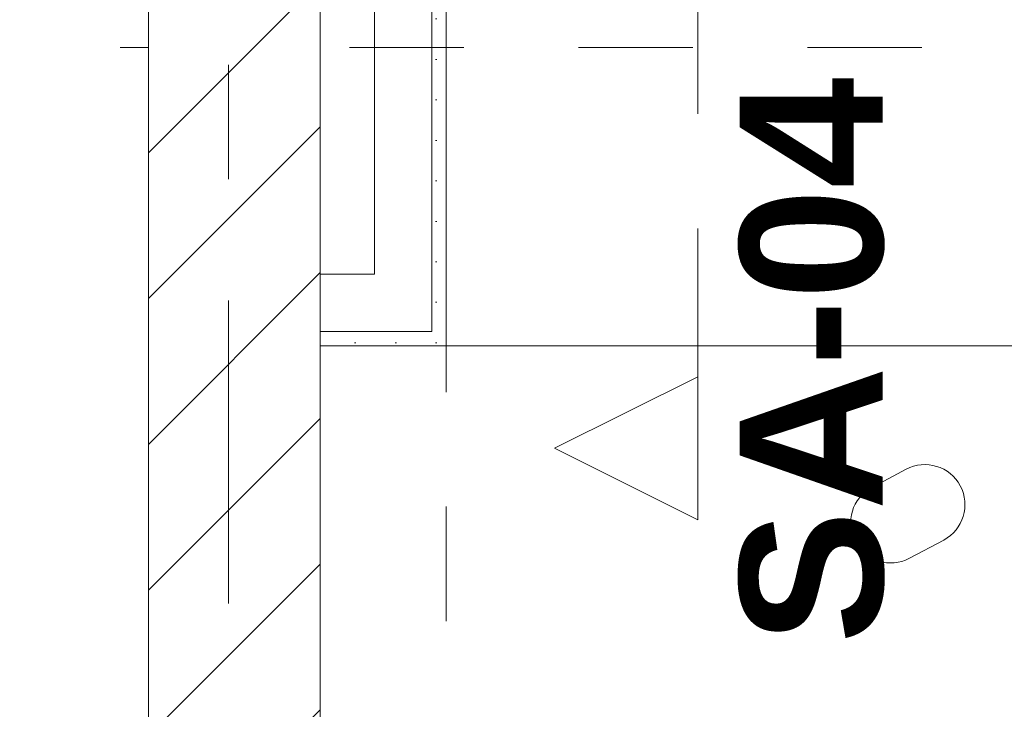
# Model space of a CAD drawing. Header units: metres. Extents: x -4 to 99, y -11 to 17.
# Tile 547 of 656: x 43.548 to 44.407, y 12.372 to 12.975. Entities that reach past the tile are written whole.
import ezdxf

# ---------------------------------------------------------------- set-up
doc = ezdxf.new("R2010")
doc.units = ezdxf.units.M
doc.header["$MEASUREMENT"] = 0
for name, pattern in [('Schnittlinie', [0.3, 0.15, -0.075, 0, -0.075]), ('Strichlinie doppelt', [0.546806, 0.264583, -0.105833, 0.070556, -0.105833]), ('Untersicht', [0.1, 0.075, -0.025]), ('Wipeout_Contour', [1, 0, -1])]:
    doc.linetypes.add(name, pattern=pattern)
for name, color, linetype in [('152 - Bemaßung_ Beschriftung.Ausbau', 7, 'Continuous'), ('203 - Marker.Schnitt - Ausbaudetail SA', 7, 'Continuous'), ('451 - Universal.Achsen Raster', 7, 'Continuous'), ('605 - Struktur.Wand Innen', 7, 'Continuous'), ('650 - Abdeckung.Fußboden Aufbau', 7, 'Continuous'), ('701 - Einrichtung.Möbel', 7, 'Continuous'), ('Neubau_606 - Struktur.Wand Innen Ausbau', 7, 'Continuous'), ('Neubau_653 - Abdeckung.TB Verkofferung', 7, 'Continuous')]:
    doc.layers.add(name, color=color, linetype=linetype)
doc.styles.add('ERSTELLTER_STIL_1', font='txt')
doc.styles.add('ERSTELLTER_STIL_2', font='txt')
doc.dimstyles.new('ERSTELLTER_STIL__2', dxfattribs={"dimtxt": 0.1, "dimasz": 0.0532, "dimexe": 0.18, "dimexo": 0.0625, "dimgap": 0, "dimtad": 1, "dimtih": 1, "dimtoh": 1, "dimzin": 0, "dimdsep": 46, "dimtxsty": 'ERSTELLTER_STIL_2', "dimblk": 'ARROWHEAD_2', "dimblk1": 'ARROWHEAD_2', "dimblk2": 'ARROWHEAD_2', "dimcen": 0.09, "dimse1": 1, "dimse2": 1, "dimclrd": 7, "dimclre": 7, "dimclrt": 7, "dimazin": 0, "dimtfac": 1, "dimtdec": 4, "dimtmove": 0, "dimatfit": 3, "dimfxl": 1, "dimtolj": 1, "dimtzin": 0, "dimarcsym": 0})
pattern_1 = [(45, (0, 0), (-0.01767767, 0.01767767), [0, -0.025])]

# ---------------------------------------------------------------- blocks, each defined once
blk = doc.blocks.new('*D283')
at = {"layer": '152 - Bemaßung_ Beschriftung.Ausbau', "color": 7, "linetype": 'Continuous', "lineweight": 5}
for p, q in [((40.21, 15.3025), (40.21, 15.4075)), ((43.66, 15.3025), (43.66, 15.4075)), ((40.23021, 15.39), (40.18979, 15.32)), ((43.68021, 15.39), (43.63979, 15.32)), ((40.21, 15.355), (43.66, 15.355))]:
    blk.add_line(p, q, dxfattribs=at)
at = {"layer": '152 - Bemaßung_ Beschriftung.Ausbau', "color": 7, "lineweight": 5, "char_height": 0.1, "attachment_point": 7, "style": 'ERSTELLTER_STIL_2'}
for s, insert in [('\\A1;{\\pql;\\fArial|b0|i0|c0|p38;3,45}', (41.72609, 15.375)), ('\\A1;{\\pql;\\fArial|b0|i0|c0|p38;15}', (43.488, 15.375))]:
    blk.add_mtext(s, dxfattribs=dict(at, insert=insert))
blk = doc.blocks.new('ARROWHEAD_2')
at = {"color": 0, "linetype": 'Continuous', "lineweight": 0}
for p, q in [((-0.378, -0.655), (0.378, 0.655)), ((0, 0), (-1, 0))]:
    blk.add_line(p, q, dxfattribs=at)
blk = doc.blocks.new('*D284')
at = {"layer": '152 - Bemaßung_ Beschriftung.Ausbau', "color": 7, "linetype": 'Continuous', "lineweight": 5}
for p, q in [((43.66, 15.3025), (43.66, 15.4075)), ((43.81, 15.3025), (43.81, 15.4075)), ((43.68021, 15.39), (43.63979, 15.32)), ((43.83021, 15.39), (43.78979, 15.32)), ((43.66, 15.355), (43.81, 15.355))]:
    blk.add_line(p, q, dxfattribs=at)
blk = doc.blocks.new('*D285')
at = {"layer": '152 - Bemaßung_ Beschriftung.Ausbau', "color": 7, "linetype": 'Continuous', "lineweight": 5}
for p, q in [((43.81, 15.3025), (43.81, 15.4075)), ((47.24003, 15.3025), (47.24003, 15.4075)), ((43.83021, 15.39), (43.78979, 15.32)), ((47.26023, 15.39), (47.21982, 15.32)), ((43.81, 15.355), (47.24003, 15.355))]:
    blk.add_line(p, q, dxfattribs=at)
at = {"layer": '152 - Bemaßung_ Beschriftung.Ausbau', "color": 7, "lineweight": 5, "char_height": 0.1, "attachment_point": 7, "style": 'ERSTELLTER_STIL_2'}
for s, insert in [('\\A1;{\\pql;\\fArial|b0|i0|c0|p38;3,43}', (45.3161, 15.375)), ('\\A1;{\\pql;\\fArial|b0|i0|c0|p38;17}', (47.06802, 15.375))]:
    blk.add_mtext(s, dxfattribs=dict(at, insert=insert))

msp = doc.modelspace()

# ---------------------------------------------------------------- hatches: boundary and pattern name
at = {"layer": 'Neubau_606 - Struktur.Wand Innen Ausbau', "linetype": 'Continuous', "lineweight": 0, "true_color": 0x000000}
h = msp.add_hatch(dxfattribs=at)
h.set_pattern_fill('Gips_0001', color=18, style=0, pattern_type=2)
h.set_pattern_definition(pattern_1)
h.paths.add_polyline_path([(43.92, 12.70248), (43.92, 13.445), (43.9075, 13.445), (43.9075, 12.70248)])

# ---------------------------------------------------------------- linework, layer by layer
at = {"layer": '650 - Abdeckung.Fußboden Aufbau', "color": 7, "linetype": 'Continuous', "lineweight": 13, "flags": 128}
msp.add_lwpolyline([(43.66, 8.2205), (43.66, 8.50998), (43.66, 12.98998), (43.56999, 12.98998), (43.56999, 13.445), (40.28999, 13.445), (40.28999, 12.98998), (40.21, 12.98998), (40.21, 8.50998)], dxfattribs=at)
at = {"layer": 'Neubau_606 - Struktur.Wand Innen Ausbau', "color": 1, "linetype": 'Continuous', "lineweight": 5}
for p, q in [((43.9075, 12.75248), (43.9075, 13.445)), ((43.9075, 12.70248), (43.9075, 12.75248)), ((43.8575, 12.70248), (43.9075, 12.70248)), ((43.8575, 12.70248), (43.9075, 12.70248))]:
    msp.add_line(p, q, dxfattribs=at)
at = {"layer": 'Neubau_606 - Struktur.Wand Innen Ausbau', "color": 1, "linetype": 'Continuous', "lineweight": 5, "flags": 128}
msp.add_lwpolyline([(43.8575, 12.98998), (43.8575, 12.75248)], dxfattribs=at)
at = {"layer": 'Neubau_653 - Abdeckung.TB Verkofferung', "color": 1, "linetype": 'Untersicht', "lineweight": 9}
msp.add_line((22.0355, 12.95048), (47.24002, 12.95048), dxfattribs=at)

# ---------------------------------------------------------------- wipeouts: each hides what was drawn before it
at = {"color": 254, "linetype": 'Wipeout_Contour', "lineweight": 0, "ltscale": 278.029625}
msp.add_wipeout([(43.81, 10.68998), (46.01, 10.68998), (46.01, 11.48998), (44.61, 11.48998), (44.61, 12.68998), (43.81, 12.68998)], dxfattribs=at).dxf.layer = '701 - Einrichtung.Möbel'

# ---------------------------------------------------------------- next in the draw order: hatches: boundary and pattern name
at = {"layer": 'Neubau_606 - Struktur.Wand Innen Ausbau', "linetype": 'Continuous', "lineweight": 0, "true_color": 0x000000}
h = msp.add_hatch(dxfattribs=at)
h.set_pattern_fill('Gips_0001', color=18, style=0, pattern_type=2)
h.set_pattern_definition(pattern_1)
h.paths.add_polyline_path([(43.9075, 12.68998), (43.92, 12.68998), (43.9075, 12.70248)])
h = msp.add_hatch(dxfattribs=at)
h.set_pattern_fill('Gips_0001', color=18, style=0, pattern_type=2)
h.set_pattern_definition(pattern_1)
h.paths.add_polyline_path([(43.9075, 12.70248), (43.92, 12.68998), (43.92, 12.70248)])

# ---------------------------------------------------------------- next in the draw order: linework, layer by layer
at = {"layer": '203 - Marker.Schnitt - Ausbaudetail SA', "color": 7, "linetype": 'Schnittlinie', "lineweight": 13}
msp.add_line((44.13975, 14.1425), (44.13975, 12.66298), dxfattribs=at)
at = {"layer": '650 - Abdeckung.Fußboden Aufbau', "color": 7, "linetype": 'Continuous', "lineweight": 13, "flags": 128}
msp.add_lwpolyline([(47.16999, 8.2205), (47.16999, 8.50998), (47.24002, 8.50998), (47.24002, 12.98998), (47.16999, 12.98998), (47.16999, 13.445), (43.88999, 13.445), (43.88999, 12.98998), (43.81, 12.98998), (43.81, 8.2205)], dxfattribs=at)
at = {"layer": '701 - Einrichtung.Möbel', "color": 7, "linetype": 'Continuous', "lineweight": 5, "flags": 128}
msp.add_lwpolyline([(43.81, 10.68998), (43.81, 12.68998), (44.61, 12.68998), (44.61, 11.48998), (46.01, 11.48998), (46.01, 10.68998)], close=True, dxfattribs=at)
msp.add_lwpolyline([(44.30659, 12.57412), (44.29158, 12.56614, 0.994302), (44.32446, 12.50434), (44.35447, 12.52031, 1), (44.32159, 12.58211)], format="xyb", close=True, dxfattribs=at)
at = {"layer": 'Neubau_606 - Struktur.Wand Innen Ausbau', "color": 1, "linetype": 'Continuous', "lineweight": 5, "flags": 128}
for points in [[(43.92, 12.68998), (43.92, 13.445)], [(43.92, 12.68998), (43.9075, 12.68998)]]:
    msp.add_lwpolyline(points, dxfattribs=at)
at = {"layer": 'Neubau_653 - Abdeckung.TB Verkofferung', "color": 1, "linetype": 'Untersicht', "lineweight": 9}
msp.add_line((43.92, 8.64948), (43.92, 12.68998), dxfattribs=at)

# ---------------------------------------------------------------- next in the draw order: texts
at = {"layer": '203 - Marker.Schnitt - Ausbaudetail SA', "color": 7, "lineweight": 13, "insert": (44.30305, 12.92455), "char_height": 0.125, "attachment_point": 9, "rotation": 90, "style": 'ERSTELLTER_STIL_1'}
msp.add_mtext('\\A1;{\\pqr;\\pt0;\\fArial|b1|i0|c0|p38;SA-04}', dxfattribs=at)

# ---------------------------------------------------------------- next in the draw order: wipeouts: each hides what was drawn before it
at = {"color": 254, "linetype": 'Wipeout_Contour', "lineweight": 0, "ltscale": 137.112686}
msp.add_wipeout([(44.13975, 12.53798), (44.13975, 12.66298), (44.01475, 12.60048)], dxfattribs=at).dxf.layer = '203 - Marker.Schnitt - Ausbaudetail SA'
at = {"color": 254, "linetype": 'Wipeout_Contour', "lineweight": 0, "ltscale": 181.323652}
msp.add_wipeout([(43.66, 12.99998), (43.66, 10.75), (43.81, 10.75), (43.81, 12.99998)], dxfattribs=at).dxf.layer = '605 - Struktur.Wand Innen'

# ---------------------------------------------------------------- next in the draw order: hatches: boundary and pattern name
at = {"layer": '605 - Struktur.Wand Innen', "linetype": 'Continuous', "lineweight": 0, "true_color": 0x000000}
h = msp.add_hatch(dxfattribs=at)
h.set_pattern_fill('MW_Ziegel_0001', color=18, style=0, pattern_type=2)
h.set_pattern_definition([(45, (0, 0), (-0.0636396, 0.0636396), [])])
h.paths.add_polyline_path([(43.66, 12.99998), (43.66, 10.75), (43.81, 10.75), (43.81, 12.99998)])
at = {"layer": 'Neubau_606 - Struktur.Wand Innen Ausbau', "linetype": 'Continuous', "lineweight": 0, "true_color": 0x000000}
h = msp.add_hatch(dxfattribs=at)
h.set_pattern_fill('Gips_0001', color=18, style=0, pattern_type=2)
h.set_pattern_definition(pattern_1)
h.paths.add_polyline_path([(43.9075, 12.70248), (43.81, 12.70248), (43.81, 12.68998), (43.9075, 12.68998)])

# ---------------------------------------------------------------- next in the draw order: linework, layer by layer
at = {"layer": '203 - Marker.Schnitt - Ausbaudetail SA', "color": 7, "linetype": 'Continuous', "lineweight": 13, "flags": 128}
msp.add_lwpolyline([(44.13975, 12.53798), (44.13975, 12.66298), (44.01475, 12.60048)], close=True, dxfattribs=at)
at = {"layer": '451 - Universal.Achsen Raster', "color": 160, "linetype": 'Strichlinie doppelt', "lineweight": 9, "true_color": 0x3232ff}
msp.add_line((43.72999, -10.585), (43.72999, 16.355), dxfattribs=at)
at = {"layer": '605 - Struktur.Wand Innen', "color": 7, "linetype": 'Continuous', "lineweight": 18, "flags": 128}
for points in [[(43.66, 12.99998), (43.66, 10.75)], [(43.81, 10.75), (43.81, 12.99998)]]:
    msp.add_lwpolyline(points, dxfattribs=at)
at = {"layer": 'Neubau_606 - Struktur.Wand Innen Ausbau', "color": 1, "linetype": 'Continuous', "lineweight": 5}
msp.add_line((43.81, 12.70248), (43.8575, 12.70248), dxfattribs=at)
at = {"layer": 'Neubau_606 - Struktur.Wand Innen Ausbau', "color": 1, "linetype": 'Continuous', "lineweight": 5, "flags": 128}
for points in [[(43.8575, 12.75248), (43.81, 12.75248)], [(43.81, 12.70248), (43.81, 12.75248)], [(43.81, 12.68998), (43.81, 12.70248)], [(43.81, 12.68998), (43.9075, 12.68998)]]:
    msp.add_lwpolyline(points, dxfattribs=at)
at = {"layer": 'Neubau_653 - Abdeckung.TB Verkofferung', "color": 1, "linetype": 'Untersicht', "lineweight": 9}
for p in [(43.81, 8.64948), (43.92, 12.68998)]:
    msp.add_line(p, (43.81, 12.68998), dxfattribs=at)

# ---------------------------------------------------------------- next in the draw order: dimensions: what is measured, and where the dimension line sits
at = {"layer": '152 - Bemaßung_ Beschriftung.Ausbau', "color": 7, "linetype": 'Continuous', "lineweight": 5}
for base, p1, p2, picture, middle in [((43.66, 15.355), (40.21, 10.74498), (43.66, 11.87499), '*D283', (41.85597, 15.425)), ((47.24002, 15.355), (43.81, 11.87499), (47.24002, 10.74998), '*D285', (45.44598, 15.425)), ((43.81, 15.355), (43.66, 11.87499), (43.81, 11.87499), '*D284', (43.56423, 15.425))]:
    dim = msp.add_linear_dim(base=base, p1=p1, p2=p2, dimstyle='ERSTELLTER_STIL__2', dxfattribs=at)
    dim.commit()
    dim.dimension.update_dxf_attribs({"geometry": picture, "text_midpoint": middle, "dimtype": 160})

doc.saveas('drawing.dxf')
